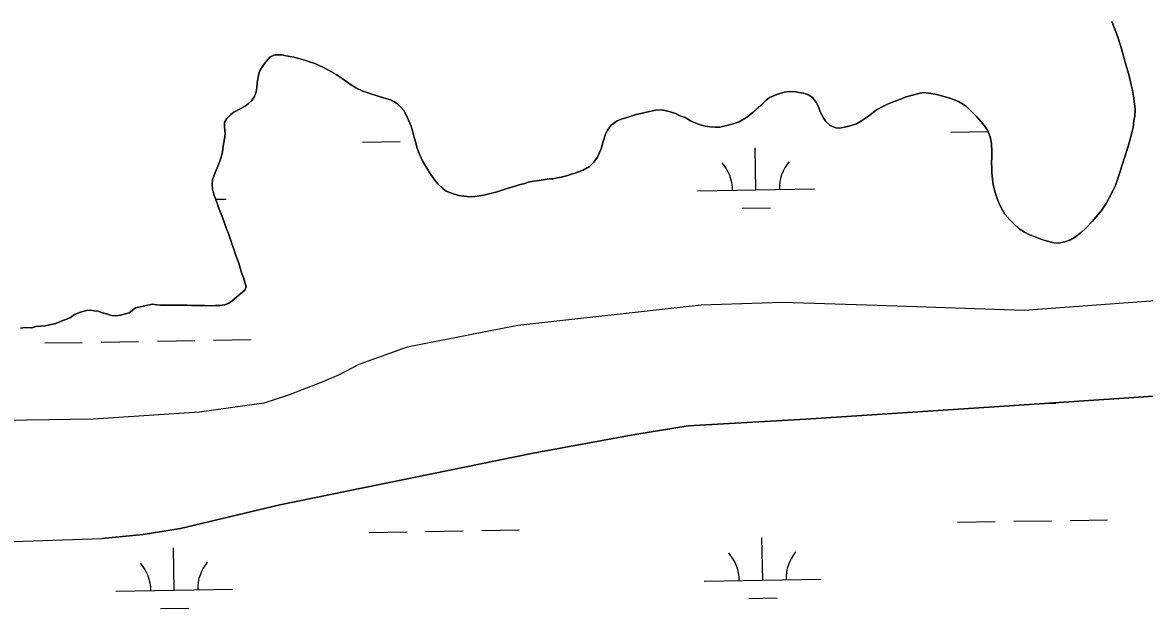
# Model space of a CAD drawing. Extents: x 3887375 to 3925618, y 296674 to 322633.
# Drawn here: x 3918544 to 3919501, y 308949 to 309449 of the extents above; entities that cross this region are included whole.
import ezdxf

# ---------------------------------------------------------------- set-up
doc = ezdxf.new("R2010")
doc.units = 0
doc.layers.add('V-TOPO-SHOR', color=7, linetype='Continuous')
doc.layers.add('V-WETL-SWMP', color=7, linetype='Continuous')

msp = doc.modelspace()

# ---------------------------------------------------------------- linework, layer by layer
at = {"layer": 'V-TOPO-SHOR'}
for points in [[(3919472.67, 309449.45), (3919474.17, 309445.78), (3919476.74, 309439.31), (3919478.45, 309434.57), (3919481.02, 309426.16), (3919482.73, 309420.12), (3919485.3, 309410.85), (3919487.22, 309404.38), (3919489.36, 309395.54), (3919490.43, 309391.01), (3919491.28, 309386.05), (3919492.13, 309379.36), (3919492.55, 309374.84), (3919492.32, 309368.8), (3919491.67, 309364.92), (3919491.01, 309359.32), (3919490.14, 309355.88), (3919488.62, 309350.28), (3919487.53, 309346.18), (3919485.58, 309339.72), (3919483.41, 309332.62), (3919481.67, 309327.45), (3919479.28, 309319.91), (3919477.55, 309314.74), (3919475.81, 309309.79), (3919473.65, 309305.27), (3919470.18, 309298.59), (3919468.02, 309294.5), (3919463.91, 309288.48), (3919459.38, 309283.1)], [(3919078.53, 309372.93), (3919070.99, 309371.23), (3919067.1, 309370.16), (3919063.65, 309369.09), (3919058.26, 309367.59), (3919055.03, 309366.52), (3919050.93, 309364.8), (3919045.75, 309361.15), (3919042.5, 309356.85), (3919040.99, 309353.62), (3919039.04, 309347.16), (3919037.3, 309341.12), (3919035.78, 309337.9), (3919034.05, 309334.02), (3919031.02, 309329.72), (3919027.14, 309325.85), (3919021.74, 309322.84), (3919014.84, 309320.27), (3919011.82, 309319.41), (3919007.51, 309317.91), (3919003.2, 309316.84), (3918999.74, 309316.21), (3918996.29, 309315.57), (3918992.85, 309315.36), (3918987.67, 309314.51), (3918984.22, 309314.08), (3918979.48, 309313.45), (3918974.95, 309312.6), (3918972.15, 309311.52), (3918968.27, 309310.67), (3918961.8, 309308.74), (3918954.9, 309306.6), (3918948.43, 309304.25), (3918942.82, 309302.97), (3918938.29, 309301.68), (3918935.27, 309301.26), (3918929.45, 309300.41), (3918925.79, 309300.2), (3918919.97, 309300.65), (3918915.87, 309301.3), (3918910.27, 309302.82), (3918905.11, 309304.99), (3918902.1, 309307.15), (3918897.79, 309311.25), (3918895.43, 309314.28), (3918891.99, 309319.03), (3918887.7, 309325.93), (3918884.91, 309330.9), (3918883.4, 309333.91), (3918881.26, 309338.45), (3918880.19, 309341.68), (3918878.91, 309347.07), (3918877.84, 309350.74), (3918876.34, 309356.34), (3918875.05, 309360.23), (3918872.91, 309365.4), (3918871.41, 309368.85), (3918868.83, 309373.6), (3918865.61, 309377.27), (3918863.46, 309379.43), (3918860.45, 309381.38), (3918857.43, 309382.68), (3918851.61, 309384.41), (3918845.37, 309386.59), (3918840.63, 309387.89), (3918837.62, 309388.97), (3918833.95, 309390.27), (3918827.93, 309393.09), (3918822.12, 309396.76), (3918816.31, 309400.87), (3918813.72, 309402.6), (3918811.14, 309404.33), (3918807.27, 309406.71), (3918804.04, 309408.44), (3918799.73, 309410.61), (3918792.84, 309413.85), (3918788.54, 309415.16), (3918785.3, 309416.24), (3918779.27, 309417.98), (3918774.97, 309419.06), (3918768.5, 309420.37), (3918764.41, 309421.03), (3918759.02, 309421.25), (3918754.92, 309419.54), (3918751.46, 309415.45), (3918749.52, 309412.87), (3918746.5, 309408.78), (3918745.41, 309405.98), (3918744.54, 309402.32), (3918743.88, 309397.36), (3918743.44, 309393.05), (3918743, 309389.61), (3918741.49, 309385.73), (3918739.11, 309382.29), (3918736.09, 309379.49), (3918733.71, 309377.56), (3918729.83, 309375.41), (3918723.79, 309372.41), (3918721.41, 309370.26), (3918717.96, 309366.82), (3918716.01, 309363.37)], [(3919459.38, 309283.1), (3919455.92, 309279.01), (3919450.52, 309273.42), (3919446.85, 309269.98), (3919441.02, 309265.46), (3919437.57, 309263.53), (3919432.82, 309261.82), (3919427.21, 309260.54), (3919423.33, 309260.76), (3919416.66, 309262.72), (3919413.43, 309263.58), (3919408.91, 309265.32), (3919405.67, 309266.62), (3919401.37, 309268.14), (3919398.35, 309269.87), (3919393.83, 309272.89), (3919389.1, 309277.22), (3919385.88, 309280.46), (3919381.58, 309285.42), (3919379.22, 309289.31), (3919376.85, 309293.62), (3919375.14, 309297.93), (3919373, 309304.62), (3919371.5, 309310.66), (3919370.87, 309314.97), (3919370.45, 309320.79), (3919370.46, 309324.67), (3919370.25, 309329.63), (3919370.47, 309333.29), (3919370.48, 309338.46), (3919370.07, 309345.58), (3919369, 309351.18), (3919367.93, 309353.99), (3919366.86, 309357.01), (3919365.14, 309359.6), (3919361.7, 309363.7), (3919357.62, 309368.23), (3919353.53, 309372.34), (3919348.8, 309377.09), (3919346.22, 309378.82), (3919342.56, 309380.98), (3919337.82, 309383.15), (3919334.59, 309384.23), (3919328.56, 309385.97), (3919322.1, 309387.71), (3919316.5, 309388.58), (3919312.19, 309389.02), (3919309.17, 309388.6), (3919302.7, 309386.89), (3919296.45, 309384.96), (3919293.43, 309383.67), (3919288.68, 309381.96), (3919284.37, 309380.24), (3919281.56, 309379.17), (3919277.9, 309377.46), (3919272.07, 309374.24), (3919266.02, 309369.51), (3919259.33, 309364.78), (3919255.02, 309362.42), (3919248.33, 309360.28), (3919244.67, 309359.43), (3919240.57, 309358.57), (3919237.34, 309359.01), (3919232.6, 309360.96), (3919228.94, 309364.2), (3919227.23, 309366.79), (3919224.01, 309372.62), (3919222.51, 309376.93), (3919220.79, 309380.17), (3919217.35, 309384.7), (3919213.48, 309387.3), (3919209.39, 309388.38), (3919202.92, 309389.69), (3919198.83, 309389.91), (3919193.22, 309389.28), (3919186.97, 309387.35), (3919180.71, 309384.78), (3919177.91, 309382.41), (3919174.45, 309379.19), (3919171.43, 309376.39), (3919166.68, 309372.1), (3919161.28, 309367.8), (3919154.81, 309363.93), (3919151.36, 309362.86), (3919145.53, 309361.15), (3919141.87, 309360.29), (3919138.42, 309359.44), (3919134.32, 309359.45), (3919129.8, 309359.89), (3919125.92, 309360.33), (3919122.9, 309361.2), (3919119.46, 309362.28), (3919116.44, 309363.58), (3919113.43, 309364.88), (3919108.91, 309367.69), (3919105.25, 309368.99), (3919100.73, 309371.16), (3919096.2, 309372.46), (3919089.31, 309374.2), (3919083.49, 309374), (3919078.53, 309372.93)], [(3918716.01, 309363.37), (3918716, 309359.71), (3918716.42, 309354.32), (3918716.2, 309351.3), (3918715.32, 309346.35), (3918714.67, 309343.33), (3918714.23, 309338.38), (3918713.14, 309333.85), (3918712.06, 309330.62), (3918709.68, 309324.81), (3918707.94, 309320.93), (3918705.77, 309314.69), (3918705.33, 309310.59), (3918705.76, 309306.5), (3918707.04, 309301.11), (3918708.11, 309298.3), (3918709.82, 309293.99), (3918710.89, 309290.97), (3918712.39, 309286.87), (3918713.68, 309284.07), (3918715.4, 309279.32), (3918716.46, 309275.87), (3918718.39, 309270.91), (3918719.68, 309267.89), (3918720.96, 309263.79), (3918722.25, 309260.13), (3918723.75, 309255.38), (3918725.68, 309250.2), (3918728.03, 309243.52), (3918729.32, 309239.42), (3918731.03, 309234.03), (3918732.1, 309231.23), (3918733.17, 309227.34), (3918734.45, 309223.24), (3918733.16, 309220.45), (3918729.92, 309217.65), (3918724.52, 309213.14), (3918722.14, 309211.2), (3918719.12, 309209.05), (3918715.89, 309207.98), (3918712.01, 309207.56), (3918708.34, 309207.35), (3918704.25, 309207.15), (3918698.86, 309207.59), (3918695.63, 309207.6), (3918690.89, 309207.61), (3918687.87, 309207.61), (3918684.21, 309207.62), (3918679.9, 309207.85), (3918676.23, 309207.85), (3918671.71, 309207.86), (3918668.69, 309207.66), (3918664.81, 309207.66), (3918661.36, 309207.67), (3918658.35, 309208.11), (3918654.47, 309208.55), (3918639.98, 309205.52)], [(3918639.98, 309205.52), (3918634.69, 309201.29), (3918627.17, 309199.23), (3918622.92, 309198.65), (3918619.6, 309199.05), (3918615.31, 309200.37), (3918611.98, 309201.23), (3918608.16, 309202.57), (3918604.84, 309202.96), (3918601.52, 309203.35), (3918598.21, 309203.28), (3918593.04, 309201.74), (3918587.89, 309199.72), (3918584.63, 309197.28), (3918581.36, 309195.79), (3918578.07, 309194.76), (3918571.98, 309192.25), (3918568.22, 309191.22), (3918563.04, 309190.15), (3918555.01, 309189.49), (3918551.72, 309188.47), (3918546.04, 309188.81), (3918541.79, 309188.23)], [(3919521.44, 309212.43), (3919397.96, 309203.16), (3919272.69, 309207.52), (3919191.89, 309209.96), (3919122.44, 309207.85), (3918966.25, 309190.48), (3918871.8, 309172.07), (3918830.46, 309157.18), (3918813.19, 309148.14), (3918796.84, 309141.37), (3918782.3, 309135.5), (3918770.49, 309130.99), (3918749.59, 309124.22), (3918694.65, 309116.63), (3918603.85, 309110.47)], [(3918603.85, 309110.47), (3918395.6, 309107.34), (3918125.93, 309103.85), (3917907.07, 309102.51), (3917825.58, 309102.17), (3917799.66, 309102.83), (3917783.5, 309104.98), (3917764.48, 309108.01), (3917748.91, 309111.75), (3917734.92, 309115.84), (3917723.13, 309120.3), (3917710.29, 309128.84)], [(3919533.77, 309132.02), (3919376.71, 309121.31), (3919211.82, 309110.61), (3919111.42, 309104.84), (3919065.81, 309097.57), (3918979.2, 309081.64), (3918763.12, 309037.44), (3918678.34, 309017.36), (3918646.56, 309012.36), (3918611.2, 309008.98)], [(3918476.99, 309004.38), (3918611.2, 309008.98)]]:
    msp.add_lwpolyline(points, dxfattribs=at)
at = {"layer": 'V-WETL-SWMP'}
for p, q in [((3919335.5, 309355.3), (3919367.27, 309355.84)), ((3918833.66, 309346.68), (3918865.66, 309347.23)), ((3919169.25, 309306.01), (3919168.64, 309342)), ((3919119.26, 309305.15), (3919219.25, 309306.87)), ((3918708.19, 309298.09), (3918717.41, 309298.25)), ((3919157.52, 309290.37), (3919181.52, 309290.78)), ((3918610.65, 309176.33), (3918642.64, 309176.88)), ((3918658.64, 309177.15), (3918690.63, 309177.7)), ((3918706.63, 309177.98), (3918738.63, 309178.53)), ((3918562.65, 309175.51), (3918594.65, 309176.06)), ((3919415.69, 309123.97), (3919424.89, 309124.12)), ((3919341.21, 309022.67), (3919373.2, 309023.22)), ((3919389.2, 309023.5), (3919421.19, 309024.04)), ((3919437.19, 309024.32), (3919469.19, 309024.87)), ((3918839.37, 309014.06), (3918871.37, 309014.61)), ((3918887.37, 309014.88), (3918919.36, 309015.43)), ((3918935.36, 309015.71), (3918967.35, 309016.25)), ((3919174.96, 308973.38), (3919174.35, 309009.38)), ((3918673.13, 308964.77), (3918672.51, 309000.76)), ((3919124.97, 308972.52), (3919224.96, 308974.24)), ((3918623.14, 308963.91), (3918723.12, 308965.63)), ((3919163.23, 308957.75), (3919187.23, 308958.16)), ((3918661.4, 308949.13), (3918685.39, 308949.54))]:
    msp.add_line(p, q, dxfattribs=at)
for points in [[(3919266.03, 309369.51), (3919272.07, 309374.24), (3919277.9, 309377.46), (3919281.56, 309379.17), (3919284.37, 309380.24), (3919288.68, 309381.96), (3919293.43, 309383.67), (3919296.45, 309384.96), (3919302.7, 309386.89), (3919309.17, 309388.6), (3919312.19, 309389.02), (3919316.5, 309388.58), (3919322.1, 309387.71), (3919328.56, 309385.97), (3919334.59, 309384.23), (3919337.82, 309383.15), (3919342.56, 309380.98), (3919346.22, 309378.82), (3919348.8, 309377.09), (3919353.53, 309372.34), (3919357.62, 309368.23), (3919361.7, 309363.7), (3919365.14, 309359.6), (3919366.86, 309357.01), (3919367.93, 309353.99), (3919369, 309351.18), (3919370.07, 309345.58), (3919370.48, 309338.46), (3919370.47, 309333.29), (3919370.25, 309329.63), (3919370.46, 309324.67), (3919370.45, 309320.79), (3919370.87, 309314.97), (3919371.5, 309310.66), (3919373, 309304.62), (3919375.14, 309297.94), (3919376.85, 309293.62), (3919379.21, 309289.31), (3919381.58, 309285.42), (3919385.88, 309280.46), (3919389.1, 309277.22), (3919393.83, 309272.9), (3919398.35, 309269.87), (3919401.37, 309268.14), (3919405.68, 309266.62), (3919408.91, 309265.32), (3919413.43, 309263.59), (3919416.66, 309262.72), (3919423.33, 309260.76), (3919427.21, 309260.54), (3919432.82, 309261.82), (3919437.56, 309263.53), (3919441.02, 309265.47), (3919446.85, 309269.98), (3919450.52, 309273.42), (3919455.92, 309279.01), (3919459.38, 309283.1), (3919463.91, 309288.48), (3919468.02, 309294.5), (3919470.18, 309298.59), (3919473.65, 309305.27), (3919475.81, 309309.79), (3919477.55, 309314.74), (3919479.28, 309319.91), (3919481.67, 309327.45), (3919483.41, 309332.61), (3919485.58, 309339.72), (3919487.53, 309346.18), (3919488.62, 309350.28), (3919490.14, 309355.88), (3919491.01, 309359.32), (3919491.67, 309364.92), (3919492.32, 309368.8), (3919492.55, 309374.84), (3919492.13, 309379.36), (3919491.28, 309386.05), (3919490.43, 309391.01), (3919489.36, 309395.53), (3919487.22, 309404.38), (3919485.3, 309410.85), (3919482.73, 309420.12), (3919481.02, 309426.16), (3919478.45, 309434.57), (3919476.74, 309439.31), (3919474.17, 309445.78), (3919472.67, 309449.45)], [(3918639.98, 309205.52), (3918654.46, 309208.55), (3918658.34, 309208.11), (3918661.36, 309207.67), (3918664.81, 309207.66), (3918668.69, 309207.66), (3918671.71, 309207.86), (3918676.23, 309207.85), (3918679.9, 309207.85), (3918684.21, 309207.62), (3918687.87, 309207.61), (3918690.89, 309207.61), (3918695.63, 309207.6), (3918698.86, 309207.59), (3918704.25, 309207.15), (3918708.34, 309207.35), (3918712.01, 309207.56), (3918715.89, 309207.98), (3918719.12, 309209.05), (3918722.14, 309211.2), (3918724.52, 309213.14), (3918729.92, 309217.65), (3918733.16, 309220.45), (3918734.46, 309223.24), (3918733.17, 309227.34), (3918732.1, 309231.23), (3918731.03, 309234.03), (3918729.32, 309239.42), (3918728.03, 309243.52), (3918725.68, 309250.2), (3918723.75, 309255.38), (3918722.25, 309260.13), (3918720.96, 309263.79), (3918719.68, 309267.89), (3918718.39, 309270.91), (3918716.46, 309275.87), (3918715.4, 309279.32), (3918713.68, 309284.07), (3918712.39, 309286.87), (3918710.89, 309290.97), (3918709.82, 309293.99), (3918708.11, 309298.3), (3918707.04, 309301.11), (3918705.76, 309306.5), (3918705.33, 309310.59), (3918705.77, 309314.69), (3918707.94, 309320.93), (3918709.68, 309324.81), (3918712.06, 309330.62), (3918713.14, 309333.85), (3918714.23, 309338.38), (3918714.67, 309343.33), (3918715.33, 309346.35), (3918716.2, 309351.3), (3918716.42, 309354.32), (3918716, 309359.71), (3918716.01, 309363.37), (3918717.96, 309366.82), (3918721.41, 309370.26), (3918723.79, 309372.41), (3918729.83, 309375.41), (3918733.71, 309377.56), (3918736.09, 309379.49), (3918739.11, 309382.29), (3918741.49, 309385.73), (3918743, 309389.61), (3918743.44, 309393.05), (3918743.88, 309397.36), (3918744.54, 309402.32), (3918745.41, 309405.98), (3918746.5, 309408.78), (3918749.52, 309412.87), (3918751.47, 309415.45), (3918754.92, 309419.54), (3918759.02, 309421.25), (3918764.41, 309421.03), (3918768.5, 309420.37), (3918774.97, 309419.06), (3918779.27, 309417.98), (3918785.3, 309416.24), (3918788.54, 309415.16), (3918792.84, 309413.85), (3918799.73, 309410.61), (3918804.04, 309408.44), (3918807.27, 309406.71), (3918811.14, 309404.33), (3918813.72, 309402.6), (3918816.31, 309400.87), (3918822.12, 309396.76), (3918827.93, 309393.09), (3918833.96, 309390.27), (3918837.62, 309388.97), (3918840.63, 309387.89), (3918845.37, 309386.58), (3918851.62, 309384.41), (3918857.43, 309382.68), (3918860.45, 309381.38), (3918863.46, 309379.43), (3918865.61, 309377.27), (3918868.83, 309373.6), (3918871.41, 309368.85)], [(3918871.41, 309368.85), (3918872.91, 309365.4), (3918875.05, 309360.23), (3918876.34, 309356.34), (3918877.84, 309350.74), (3918878.91, 309347.07), (3918880.19, 309341.68), (3918881.26, 309338.45), (3918883.4, 309333.91), (3918884.91, 309330.9), (3918887.7, 309325.93), (3918891.99, 309319.03), (3918895.43, 309314.28), (3918897.79, 309311.25), (3918902.1, 309307.15), (3918905.11, 309304.99), (3918910.27, 309302.82), (3918915.88, 309301.3), (3918919.97, 309300.65), (3918925.79, 309300.2), (3918929.45, 309300.41), (3918935.27, 309301.26), (3918938.29, 309301.68), (3918942.82, 309302.97), (3918948.43, 309304.25), (3918954.9, 309306.6), (3918961.8, 309308.74), (3918968.27, 309310.67), (3918972.15, 309311.52), (3918974.95, 309312.6), (3918979.48, 309313.45), (3918984.22, 309314.08), (3918987.67, 309314.51), (3918992.85, 309315.36), (3918996.29, 309315.57), (3918999.75, 309316.21), (3919003.19, 309316.85), (3919007.51, 309317.91), (3919011.82, 309319.41), (3919014.84, 309320.27), (3919021.74, 309322.84), (3919027.14, 309325.85), (3919031.02, 309329.72), (3919034.05, 309334.02), (3919035.78, 309337.9), (3919037.3, 309341.12), (3919039.04, 309347.16), (3919040.99, 309353.62), (3919042.5, 309356.85), (3919045.75, 309361.15), (3919050.93, 309364.8), (3919055.03, 309366.52), (3919058.26, 309367.59), (3919063.65, 309369.09), (3919067.1, 309370.16), (3919070.98, 309371.23), (3919078.53, 309372.93), (3919083.49, 309374), (3919089.31, 309374.2), (3919096.2, 309372.46), (3919100.73, 309371.16), (3919105.25, 309368.99), (3919108.91, 309367.69), (3919113.43, 309364.88), (3919116.44, 309363.58), (3919119.46, 309362.28), (3919122.9, 309361.2), (3919125.92, 309360.33), (3919129.8, 309359.89), (3919134.32, 309359.45), (3919138.42, 309359.44), (3919141.87, 309360.29), (3919145.53, 309361.15), (3919151.35, 309362.86), (3919154.81, 309363.93), (3919161.28, 309367.8), (3919166.68, 309372.1), (3919171.43, 309376.4), (3919174.45, 309379.19), (3919177.91, 309382.41), (3919180.71, 309384.78), (3919186.97, 309387.35), (3919193.22, 309389.28), (3919198.83, 309389.91), (3919202.92, 309389.69), (3919209.39, 309388.38), (3919213.48, 309387.29), (3919217.35, 309384.7), (3919220.79, 309380.17), (3919222.51, 309376.93), (3919224.01, 309372.62), (3919227.23, 309366.79), (3919228.95, 309364.2), (3919232.6, 309360.96), (3919237.34, 309359.01), (3919240.57, 309358.57), (3919244.67, 309359.43), (3919248.33, 309360.28), (3919255.02, 309362.42), (3919259.33, 309364.78), (3919266.03, 309369.51)], [(3919521.44, 309212.43), (3919397.96, 309203.16), (3919272.69, 309207.52), (3919191.89, 309209.96), (3919122.44, 309207.85), (3918966.25, 309190.48), (3918871.8, 309172.07), (3918830.46, 309157.18), (3918813.19, 309148.14), (3918796.84, 309141.37), (3918782.3, 309135.5), (3918770.49, 309130.99), (3918749.59, 309124.22), (3918694.65, 309116.63), (3918603.85, 309110.47), (3918395.6, 309107.34)], [(3918541.79, 309188.23), (3918546.04, 309188.81), (3918551.72, 309188.47), (3918555.01, 309189.49), (3918563.04, 309190.15), (3918568.22, 309191.22), (3918571.98, 309192.25), (3918578.07, 309194.76), (3918581.36, 309195.79), (3918584.63, 309197.28), (3918587.89, 309199.72), (3918593.04, 309201.74), (3918598.21, 309203.28), (3918601.52, 309203.35), (3918604.84, 309202.96), (3918608.16, 309202.57), (3918611.98, 309201.23), (3918615.31, 309200.37), (3918619.6, 309199.05), (3918622.92, 309198.65), (3918627.17, 309199.23), (3918634.69, 309201.29), (3918639.98, 309205.52)], [(3918476.98, 309004.38), (3918611.2, 309008.98), (3918646.56, 309012.36), (3918678.34, 309017.36), (3918763.12, 309037.44), (3918979.2, 309081.64), (3919065.81, 309097.57), (3919111.42, 309104.84), (3919211.82, 309110.61), (3919376.71, 309121.31), (3919533.77, 309132.02)]]:
    msp.add_lwpolyline(points, dxfattribs=at)
for centre, start, end in [((3919224.48, 309307.43), 140.21154, 181.75519), ((3919114.01, 309305.53), 0.21154, 41.7552), ((3919119.72, 308972.91), 0.21154, 41.7552), ((3919230.19, 308974.8), 140.21154, 181.75519), ((3918617.89, 308964.29), 0.21154, 41.7552), ((3918728.36, 308966.19), 140.21154, 181.75519)]:
    msp.add_arc(centre, 35.25, start, end, dxfattribs=at)

doc.saveas('drawing.dxf')
